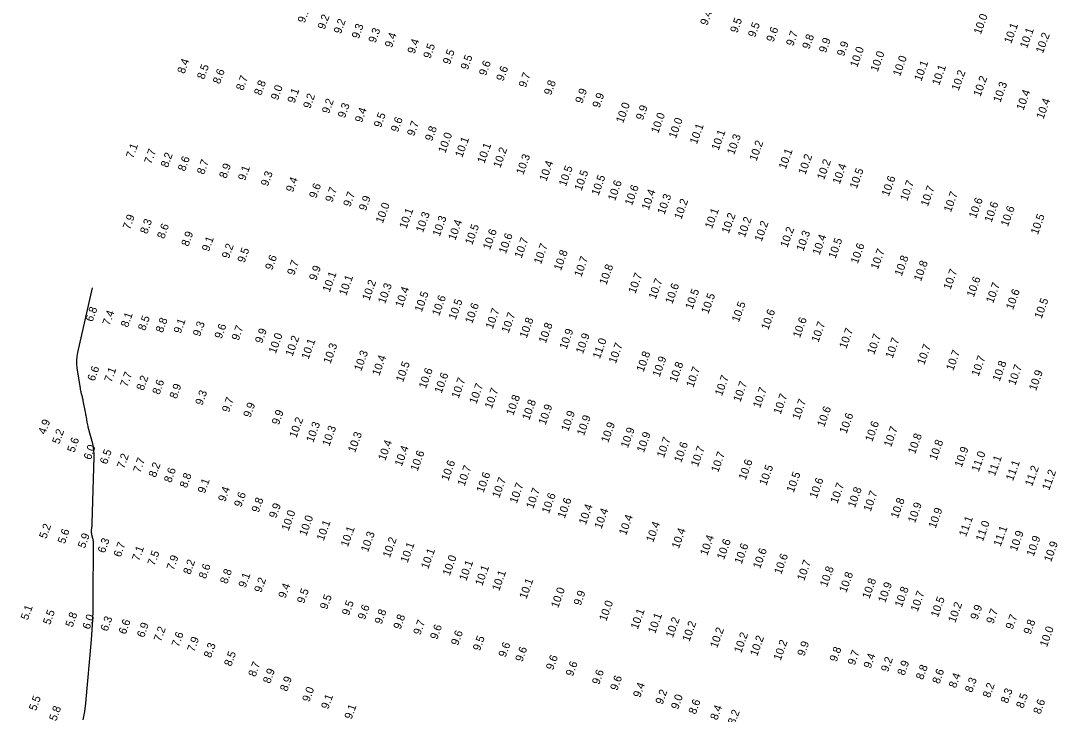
# Model space of a CAD drawing. Extents: x 988130 to 1132882, y 654656 to 841453.
# Drawn here: x 1024538 to 1025182, y 824200 to 824633 of the extents above; entities that cross this region are included whole.
import ezdxf

# ---------------------------------------------------------------- set-up
doc = ezdxf.new("R2010")
doc.units = 0
doc.layers.add('V-TOPO-MAJR', color=7, linetype='Continuous')
doc.layers.add('V-TOPO-SOUN', color=7, linetype='Continuous')

msp = doc.modelspace()

# ---------------------------------------------------------------- linework, layer by layer
at = {"layer": 'V-TOPO-MAJR'}
msp.add_lwpolyline([(1024577.15, 824196.56), (1024578.25, 824201.76), (1024578.93, 824207.07), (1024582.36, 824246.58), (1024582.83, 824252.78), (1024583.17, 824258.98), (1024583.39, 824265.19), (1024583.47, 824271.41), (1024583.59, 824307.54), (1024583.57, 824308.13), (1024583.52, 824308.72), (1024583.42, 824309.3), (1024583.29, 824309.87), (1024582.68, 824312.16), (1024582.56, 824312.74), (1024582.48, 824313.32), (1024582.45, 824313.9), (1024582.48, 824314.49), (1024582.69, 824316.99), (1024582.74, 824317.6), (1024582.78, 824318.22), (1024582.81, 824318.83), (1024582.83, 824319.45), (1024584.08, 824360.81), (1024584.07, 824362.86), (1024583.92, 824364.9), (1024583.61, 824366.92), (1024583.16, 824368.92), (1024580.43, 824379.33), (1024580.24, 824380.11), (1024580.06, 824380.89), (1024579.9, 824381.68), (1024579.76, 824382.47), (1024579.22, 824385.63), (1024579.08, 824386.42), (1024578.94, 824387.21), (1024578.8, 824388), (1024578.65, 824388.79), (1024577.31, 824395.77), (1024577.18, 824396.42), (1024577.04, 824397.06), (1024576.88, 824397.71), (1024576.72, 824398.35), (1024576.02, 824400.9), (1024575.86, 824401.54), (1024575.71, 824402.19), (1024575.59, 824402.84), (1024575.48, 824403.49), (1024573.56, 824416.52), (1024573.32, 824418.9), (1024573.3, 824421.28), (1024573.5, 824423.64), (1024573.92, 824426), (1024583.11, 824466.48)], dxfattribs=at)

# ---------------------------------------------------------------- texts
at = {"layer": 'V-TOPO-SOUN'}
for s, p in [('9.1', (1024715.57, 824631.47)), ('9.2', (1024728.07, 824627.41)), ('9.4', (1024967.11, 824629.97)), ('10.0 ', (1025138.01, 824624.32)), ('9.2', (1024738.18, 824624.69)), ('9.3', (1024749.39, 824621.64)), ('9.5', (1024985.86, 824625.27)), ('9.5', (1024996.98, 824622.5)), ('10.1 ', (1025156.99, 824618.63)), ('9.3', (1024759.83, 824618.98)), ('9.4', (1024770.03, 824616.03)), ('9.6', (1025008.49, 824619.56)), ('9.7', (1025020.78, 824617.06)), ('9.8', (1025030.85, 824615.12)), ('10.1 ', (1025166.85, 824615.61)), ('10.2 ', (1025176.8, 824612.55)), ('9.4', (1024784.19, 824612.18)), ('9.5', (1024794.08, 824609.22)), ('9.9', (1025041.27, 824612.85)), ('9.9', (1025052.51, 824610.67)), ('10.0 ', (1025060.76, 824603.77)), ('9.5', (1024806.29, 824605.56)), ('9.5', (1024817.47, 824602.2)), ('10.0 ', (1025073.56, 824601)), ('10.0 ', (1025087.53, 824598.19)), ('8.4', (1024640.44, 824599.78)), ('8.5', (1024652.77, 824596.29)), ('9.6', (1024828.88, 824598.55)), ('9.6', (1024839.71, 824595.16)), ('10.1 ', (1025100.86, 824595.15)), ('10.1 ', (1025111.98, 824592.51)), ('8.6', (1024662.62, 824593.37)), ('8.7', (1024677.14, 824589.28)), ('9.7', (1024853.69, 824591.09)), ('10.2 ', (1025124.14, 824589.16)), ('10.2 ', (1025137.8, 824585.51)), ('8.8', (1024688.4, 824586.28)), ('9.0', (1024698.86, 824583.32)), ('9.8', (1024869.51, 824586.37)), ('10.3 ', (1025150.21, 824581.86)), ('9.1', (1024709.21, 824581.4)), ('9.2', (1024719.05, 824578.03)), ('9.2', (1024730.76, 824574.83)), ('9.9', (1024889.03, 824581.2)), ('9.9', (1024899.77, 824578.41)), ('10.4 ', (1025164.65, 824576.92)), ('9.3', (1024740.69, 824572.1)), ('9.4', (1024751.38, 824569.24)), ('10.0 ', (1024914.5, 824568.95)), ('9.9', (1024926.91, 824570.77)), ('10.4 ', (1025177.12, 824571.46)), ('9.5', (1024763.21, 824566.13)), ('9.6', (1024773.82, 824563.32)), ('10.0 ', (1024936.46, 824562.55)), ('10.0 ', (1024947.48, 824559.37)), ('9.7', (1024783.94, 824560.84)), ('9.8', (1024795.17, 824557.71)), ('10.1 ', (1024960.59, 824555.78)), ('10.0 ', (1024803.45, 824550.2)), ('10.1 ', (1024814.01, 824547.49)), ('10.1 ', (1024974.17, 824551.93)), ('10.3 ', (1024983.85, 824549.17)), ('7.1', (1024608.41, 824546.92)), ('7.7', (1024619.75, 824543.38)), ('10.1 ', (1024827.84, 824543.73)), ('10.2 ', (1024837.81, 824540.94)), ('10.2 ', (1024997.83, 824545.24)), ('10.1 ', (1025016.13, 824540.14)), ('8.2', (1024630.09, 824541.16)), ('8.6', (1024640.79, 824538.86)), ('8.7', (1024652.69, 824536.79)), ('10.3 ', (1024852.16, 824536.7)), ('10.2 ', (1025028.42, 824536.72)), ('10.2 ', (1025040.07, 824533.51)), ('8.9', (1024666.57, 824534.37)), ('9.1', (1024678.34, 824533)), ('10.4 ', (1024866.59, 824532.6)), ('10.5 ', (1024878.79, 824529.43)), ('10.5 ', (1024888.51, 824526.68)), ('10.4 ', (1025049.83, 824530.77)), ('10.5 ', (1025060.47, 824527.9)), ('9.3', (1024692.6, 824529.52)), ('9.4', (1024708.3, 824525.83)), ('10.5 ', (1024899.18, 824523.68)), ('10.6 ', (1024909.46, 824520.36)), ('10.6 ', (1025080.47, 824523.15)), ('10.7 ', (1025092.02, 824520.27)), ('9.6', (1024722.79, 824521.95)), ('9.7', (1024732.84, 824519.51)), ('9.7', (1024744.08, 824516.69)), ('10.6 ', (1024920.02, 824517.47)), ('10.4 ', (1024930.52, 824514.67)), ('10.7 ', (1025104.89, 824516.88)), ('10.7 ', (1025119.32, 824513.31)), ('9.9', (1024753.87, 824514.21)), ('10.3 ', (1024940.36, 824511.83)), ('10.2 ', (1024950.89, 824508.81)), ('10.6 ', (1025134.96, 824509.45)), ('10.6 ', (1025144.71, 824506.98)), ('10.0 ', (1024764.4, 824506.39)), ('10.1 ', (1024779.12, 824502.96)), ('10.3 ', (1024789.47, 824500.62)), ('10.1 ', (1024970.04, 824502.97)), ('10.6 ', (1025154.92, 824504.32)), ('7.9', (1024606.39, 824502.46)), ('8.3', (1024617.19, 824499.72)), ('10.3 ', (1024799.92, 824498.16)), ('10.4 ', (1024809.68, 824495.73)), ('10.2 ', (1024980.52, 824499.96)), ('10.2 ', (1024990.56, 824497.54)), ('10.2 ', (1025001.06, 824494.97)), ('10.5 ', (1025173.64, 824499.3)), ('8.6', (1024627.82, 824496.73)), ('8.9', (1024642.93, 824491.96)), ('10.5 ', (1024820.25, 824492.93)), ('10.6 ', (1024831.37, 824489.91)), ('10.2 ', (1025017.14, 824491.23)), ('10.3 ', (1025027.14, 824488.94)), ('9.1', (1024655.76, 824488.8)), ('10.6 ', (1024841.24, 824487.32)), ('10.7 ', (1024851.06, 824484.57)), ('10.4 ', (1025037.24, 824486.55)), ('10.5 ', (1025047.21, 824484.3)), ('9.2', (1024668.23, 824484.31)), ('9.5', (1024677.97, 824481.69)), ('10.7 ', (1024863.19, 824480.84)), ('10.8 ', (1024875.68, 824476.84)), ('10.6 ', (1025061.11, 824481.07)), ('10.7 ', (1025073.67, 824477.5)), ('9.6', (1024695.3, 824477.15)), ('9.7', (1024709.03, 824473.87)), ('10.7 ', (1024888.4, 824472.83)), ('10.8 ', (1025088.59, 824473.41)), ('10.8 ', (1025100.61, 824470.19)), ('9.9', (1024722.74, 824470.58)), ('10.1 ', (1024731.17, 824463.36)), ('10.8 ', (1024904.07, 824467.88)), ('10.7 ', (1024922.19, 824462.45)), ('10.7 ', (1025119.07, 824464.88)), ('10.1 ', (1024741.49, 824461.16)), ('10.2 ', (1024755.95, 824458.15)), ('10.3 ', (1024765.79, 824456.11)), ('10.7 ', (1024934.86, 824458.92)), ('10.6 ', (1024945.28, 824456.01)), ('10.6 ', (1025133.64, 824460.19)), ('10.7 ', (1025145.7, 824456.45)), ('10.4 ', (1024776.62, 824453.85)), ('10.5 ', (1024788.71, 824450.97)), ('10.5 ', (1024957.81, 824452.58)), ('10.5 ', (1024967.77, 824449.82)), ('10.6 ', (1025158.12, 824452.41)), ('10.6 ', (1024799.58, 824448.54)), ('10.5 ', (1024809.9, 824446.15)), ('10.6 ', (1024820.19, 824443.71)), ('10.5 ', (1024986.84, 824444.62)), ('10.5 ', (1025175.95, 824446.75)), ('6.8', (1024583.04, 824444.84)), ('7.4', (1024593.7, 824442.57)), ('8.1', (1024605.11, 824441.37)), ('10.7 ', (1024833.05, 824440.36)), ('10.7 ', (1024842.98, 824437.83)), ('10.6 ', (1025005.25, 824439.77)), ('8.5', (1024615.86, 824439.3)), ('8.8', (1024626.88, 824438.02)), ('9.1', (1024638.11, 824437.49)), ('9.3', (1024650.15, 824435.72)), ('9.6', (1024663.66, 824434.22)), ('9.7', (1024674.31, 824433.15)), ('10.8 ', (1024854.28, 824434.63)), ('10.8 ', (1024866.2, 824431.46)), ('10.6 ', (1025025.01, 824434.81)), ('10.7 ', (1025036.56, 824432.04)), ('9.9', (1024688.96, 824431.36)), ('10.0 ', (1024697.48, 824424.96)), ('10.2 ', (1024707.96, 824423.29)), ('10.9 ', (1024879.16, 824427.65)), ('10.9 ', (1024889.42, 824424.85)), ('10.7 ', (1025053.97, 824428.02)), ('10.7 ', (1025071.4, 824424.39)), ('10.1 ', (1024717.98, 824421.41)), ('10.3 ', (1024731.68, 824418.61)), ('11.0 ', (1024899.96, 824421.73)), ('10.7 ', (1024909.96, 824418.78)), ('10.7 ', (1025082.88, 824422)), ('10.7 ', (1025102.61, 824417.96)), ('10.3 ', (1024750.89, 824414.1)), ('10.4 ', (1024762.18, 824411.15)), ('10.8 ', (1024927.26, 824413.54)), ('10.9 ', (1024937.33, 824410.39)), ('10.7 ', (1025120.77, 824414.32)), ('10.7 ', (1025136.62, 824410.81)), ('6.6', (1024584.26, 824407.79)), ('10.5 ', (1024777.01, 824407.19)), ('10.8 ', (1024947.87, 824406.96)), ('10.7 ', (1024958.37, 824403.84)), ('10.8 ', (1025149.77, 824407.63)), ('10.7 ', (1025159.52, 824405.2)), ('7.1', (1024594.84, 824407.07)), ('7.7', (1024604.8, 824404.16)), ('8.2', (1024614.87, 824401.91)), ('10.6 ', (1024791.29, 824403.1)), ('10.6 ', (1024801.09, 824400.19)), ('10.7 ', (1024976.29, 824398.54)), ('10.9 ', (1025172.51, 824401.81)), ('8.6', (1024624.82, 824399.37)), ('8.9', (1024635.54, 824396.79)), ('10.7 ', (1024811.76, 824396.98)), ('10.7 ', (1024822.85, 824393.49)), ('10.7 ', (1024987.78, 824394.75)), ('10.7 ', (1025000.07, 824391)), ('9.3', (1024651.63, 824392.69)), ('9.7', (1024668.31, 824388.28)), ('10.7 ', (1024832.45, 824390.53)), ('10.8 ', (1024845.89, 824386.38)), ('10.7 ', (1025012.91, 824387.04)), ('9.9', (1024681.67, 824385.06)), ('10.8 ', (1024855.85, 824383.44)), ('10.9 ', (1024866.06, 824380.45)), ('10.7 ', (1025024.65, 824383.69)), ('10.6 ', (1025040.18, 824379.13)), ('9.9', (1024699.41, 824380.48)), ('10.2 ', (1024710.4, 824372.35)), ('10.9 ', (1024880.23, 824376.41)), ('10.9 ', (1024890.06, 824373.66)), ('10.6 ', (1025054.09, 824375.03)), ('4.9', (1024553.6, 824374.5)), ('10.3 ', (1024720.94, 824369.49)), ('10.3 ', (1024730.97, 824367.1)), ('10.9 ', (1024905.18, 824369.32)), ('10.9 ', (1024917.49, 824366.01)), ('10.6 ', (1025070.16, 824369.93)), ('10.7 ', (1025081.88, 824366.6)), ('5.2', (1024562.26, 824368.46)), ('5.6', (1024571.66, 824363.19)), ('10.3 ', (1024747.07, 824363.21)), ('10.9 ', (1024927.5, 824363.21)), ('10.7 ', (1024940.01, 824359.91)), ('10.8 ', (1025096.92, 824362.27)), ('6.0', (1024581.93, 824358.67)), ('6.5', (1024592.04, 824355.82)), ('10.4 ', (1024765.91, 824358.11)), ('10.4 ', (1024776.24, 824354.6)), ('10.6 ', (1024950.79, 824356.94)), ('10.7 ', (1024961.26, 824354.3)), ('10.8 ', (1025110.24, 824358.34)), ('10.9 ', (1025126.05, 824353.94)), ('7.2', (1024602.71, 824353.16)), ('7.7', (1024612.89, 824350.53)), ('10.6 ', (1024786.11, 824351.56)), ('10.7 ', (1024973.93, 824350.82)), ('10.6 ', (1024991.11, 824346.06)), ('11.0 ', (1025136.67, 824351.13)), ('11.1 ', (1025146.81, 824348.5)), ('8.2', (1024622.49, 824347.65)), ('8.6', (1024632.11, 824344.35)), ('10.6 ', (1024805.35, 824345.51)), ('10.7 ', (1024815.45, 824342.2)), ('10.5 ', (1025004.01, 824342.61)), ('11.1 ', (1025158.11, 824345.54)), ('11.2 ', (1025170.02, 824342.12)), ('11.2 ', (1025180.73, 824339.64)), ('8.8', (1024641.89, 824341.04)), ('9.1', (1024653.17, 824337.66)), ('10.6 ', (1024827.31, 824338.09)), ('10.7 ', (1024837.14, 824334.78)), ('10.5 ', (1025021.07, 824338.24)), ('10.6 ', (1025035.43, 824334.54)), ('9.4', (1024665.91, 824332.46)), ('10.7 ', (1024848.05, 824331.39)), ('10.7 ', (1024858.36, 824328.13)), ('10.7 ', (1025048.39, 824331.36)), ('10.8 ', (1025059.35, 824328.76)), ('10.7 ', (1025069.18, 824326.35)), ('9.6', (1024675.9, 824329.1)), ('9.8', (1024686.81, 824325.69)), ('10.6 ', (1024868.16, 824325.06)), ('10.6 ', (1024878.03, 824322.06)), ('10.8 ', (1025086.15, 824322.01)), ('9.9', (1024697.73, 824322.17)), ('10.0 ', (1024705.53, 824314.29)), ('10.4 ', (1024891.22, 824318.1)), ('10.4 ', (1024901.01, 824315.52)), ('10.9 ', (1025096.89, 824319.22)), ('10.9 ', (1025109.75, 824315.82)), ('10.0 ', (1024716.61, 824311.08)), ('10.1 ', (1024727.45, 824308.1)), ('10.4 ', (1024916.35, 824311.52)), ('11.1 ', (1025128.76, 824310.63)), ('11.0 ', (1025139.3, 824307.72)), ('5.2', (1024554.14, 824309.35)), ('5.6', (1024565.69, 824306.16)), ('10.1 ', (1024742.53, 824304.23)), ('10.3 ', (1024755.12, 824301.01)), ('10.4 ', (1024933.32, 824307.16)), ('10.4 ', (1024949.32, 824303.13)), ('11.1 ', (1025150.38, 824304.52)), ('10.9 ', (1025160.5, 824301.48)), ('5.9', (1024578.29, 824303.41)), ('6.3', (1024590.67, 824300.39)), ('6.7', (1024600.59, 824297.84)), ('10.2 ', (1024768.77, 824297.45)), ('10.4 ', (1024967.06, 824298.81)), ('10.6 ', (1024977.54, 824296.3)), ('10.9 ', (1025171, 824298.3)), ('10.9 ', (1025181.91, 824294.89)), ('7.1', (1024612.14, 824295.49)), ('7.5', (1024621.83, 824292.52)), ('10.1 ', (1024779.88, 824294.31)), ('10.1 ', (1024792.72, 824290.46)), ('10.6 ', (1024988.54, 824293.57)), ('10.6 ', (1025000.09, 824290.62)), ('7.9', (1024633.76, 824289.71)), ('8.2', (1024644.11, 824287)), ('10.0 ', (1024806.17, 824286.21)), ('10.1 ', (1024816.53, 824283.05)), ('10.6 ', (1025013.3, 824287.13)), ('10.7 ', (1025027.63, 824283.11)), ('8.6', (1024653.8, 824284.33)), ('8.8', (1024667.14, 824281.15)), ('10.1 ', (1024826.52, 824279.94)), ('10.1 ', (1024837.06, 824276.76)), ('10.8 ', (1025041.89, 824279.26)), ('10.8 ', (1025053.95, 824275.72)), ('9.1', (1024678.63, 824278.75)), ('9.2', (1024688.46, 824275.72)), ('10.1 ', (1024854.1, 824271.74)), ('10.8 ', (1025068.37, 824271.84)), ('10.9 ', (1025078.27, 824269.38)), ('9.4', (1024703.54, 824272.12)), ('9.5', (1024715.18, 824268.9)), ('10.0 ', (1024873.91, 824266.08)), ('9.9', (1024888.02, 824267.59)), ('10.8 ', (1025088.67, 824266.57)), ('10.7 ', (1025098.57, 824263.81)), ('9.5', (1024729.54, 824265.16)), ('9.5', (1024743.28, 824261.4)), ('10.0 ', (1024903.99, 824257.88)), ('10.5 ', (1025111.2, 824260.26)), ('10.2 ', (1025122.07, 824256.93)), ('5.1', (1024542.63, 824258.56)), ('5.5', (1024556.53, 824255.61)), ('5.8', (1024570.54, 824254.08)), ('9.6', (1024753.17, 824258.76)), ('9.8', (1024763.67, 824255.96)), ('10.1 ', (1024923.67, 824252.79)), ('10.1 ', (1024934.55, 824250.1)), ('9.9', (1025135.93, 824258.71)), ('9.7', (1025145.84, 824256.21)), ('9.7', (1025157.89, 824252.68)), ('6.0', (1024581.15, 824252.71)), ('6.3', (1024592.41, 824251.53)), ('6.6', (1024603.74, 824249.65)), ('6.9', (1024615.2, 824247.61)), ('9.8', (1024775.43, 824252.73)), ('9.7', (1024787.86, 824249.22)), ('9.6', (1024798.37, 824246.4)), ('10.2 ', (1024945.58, 824247.49)), ('10.2 ', (1024955.94, 824245.06)), ('9.8', (1025169.12, 824249.55)), ('7.2', (1024625.76, 824245.11)), ('7.6', (1024636.9, 824241.79)), ('9.6', (1024811.42, 824242.72)), ('10.2 ', (1024973.25, 824241.09)), ('10.2 ', (1024988.28, 824237.99)), ('10.0 ', (1025179.32, 824241.74)), ('7.9', (1024646.63, 824238.72)), ('8.3', (1024656.98, 824234.94)), ('9.5', (1024825.06, 824239.32)), ('9.6', (1024841.09, 824235.31)), ('10.2 ', (1024998.27, 824236)), ('10.2 ', (1025012.93, 824233.31)), ('9.9', (1025027.77, 824235.98)), ('8.5', (1024669.68, 824229.66)), ('9.6', (1024851.58, 824232.5)), ('9.6', (1024870.76, 824227.31)), ('9.8', (1025047.93, 824232.49)), ('9.7', (1025059.25, 824230.35)), ('9.4', (1025069.18, 824228.37)), ('8.7', (1024684.82, 824223.11)), ('9.6', (1024883.1, 824223.45)), ('9.2', (1025080.05, 824226.15)), ('8.9', (1025090.3, 824223.93)), ('8.8', (1025101.88, 824221.27)), ('8.9', (1024693.98, 824218.92)), ('9.6', (1024899.53, 824218.23)), ('9.6', (1024910.88, 824214.52)), ('8.6', (1025112.1, 824218.68)), ('8.4', (1025122.43, 824216.1)), ('8.9', (1024704.62, 824213.99)), ('9.4', (1024925.18, 824210.15)), ('8.3', (1025132.54, 824213.28)), ('8.2', (1025143.66, 824209.97)), ('5.5', (1024547.74, 824201.92)), ('9.0', (1024718.48, 824207.41)), ('9.1', (1024730.29, 824202.91)), ('9.2', (1024939.16, 824205.83)), ('9.0', (1024948.88, 824202.76)), ('8.3', (1025154.84, 824206.53)), ('8.5', (1025164.53, 824203.41)), ('5.8', (1024560.37, 824195.51)), ('9.1', (1024744.85, 824196.58)), ('8.6', (1024959.85, 824199.69)), ('8.4', (1024973.39, 824196.08)), ('8.6', (1025175.25, 824199.74)), ('8.2', (1024984.38, 824193.2))]:
    msp.add_text(s, height=5, rotation=70, dxfattribs=at).set_placement(p)

doc.saveas('drawing.dxf')
